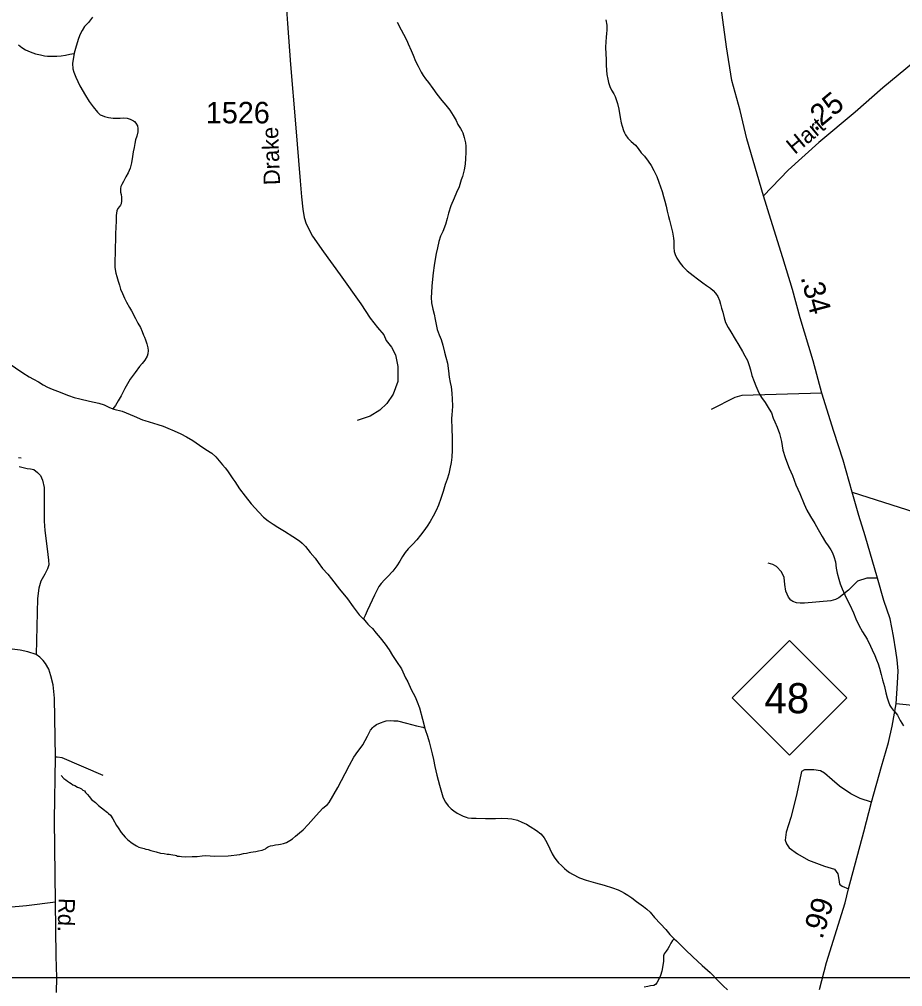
# Model space of a CAD drawing. Extents: x 2220236 to 2384410, y 720751 to 894131.
# Drawn here: x 2347089 to 2352224, y 825974 to 831598 of the extents above; entities that cross this region are included whole.
import ezdxf

# ---------------------------------------------------------------- set-up
doc = ezdxf.new("R2010")
doc.units = 0
doc.layers.add('Default', color=7, linetype='Continuous')

msp = doc.modelspace()

# ---------------------------------------------------------------- linework, layer by layer
at = {"layer": 'Default'}
for points in [[(2351414.5, 830571.2), (2351317.3, 830903.8), (2351280, 831067.6), (2351231.4, 831242.8), (2351198.9, 831437.5), (2351157.3, 831753.6), (2351143.3, 831903.8), (2351127.6, 832069.6), (2351098, 832303.9), (2351083.4, 832428), (2351063.9, 832539.2), (2351050, 832602.1), (2351035.2, 832658), (2351009.9, 832738.3), (2350975, 832832.5), (2350950.5, 832884.9), (2350905.2, 832963.5), (2350786.5, 833141.5), (2350633, 833382.4), (2350481.2, 833611.1), (2350284.8, 833885.4)], [(2348631, 831820), (2348648.5, 831573.8), (2348665.9, 831334.7), (2348693.8, 830990.7), (2348721.7, 830659.1), (2348728.7, 830566.5), (2348737.4, 830494.9), (2348744.4, 830446.1), (2348756.6, 830409.4), (2348792.4, 830337.8), (2348856.1, 830245.3), (2348953.8, 830112.6), (2349073.3, 829943.3), (2349127.4, 829861.2), (2349171.6, 829805.7), (2349208.2, 829763.8), (2349221.6, 829730.3), (2349253.1, 829692.4), (2349274.6, 829647.7), (2349289.5, 829579.8), (2349289.5, 829492), (2349261.4, 829419.1), (2349225, 829364.5), (2349183.6, 829324.7), (2349128.9, 829291.6), (2349052.7, 829265.1)], [(2347514.3, 831610.1), (2347490.6, 831579.6), (2347467, 831555.7), (2347453.5, 831533.1), (2347441.5, 831511.3), (2347432, 831487), (2347423.9, 831461.3), (2347414.7, 831428.8), (2347407, 831400.6), (2347406.8, 831398.9)], [(2349285.3, 831580.8), (2349307.7, 831537.4), (2349321.9, 831511.7), (2349340.5, 831475.7), (2349348.5, 831456.4), (2349367.2, 831416.1), (2349377.4, 831390.3), (2349391.7, 831354.7), (2349406.7, 831324.8), (2349424.5, 831291.1), (2349436.8, 831271.3), (2349449.1, 831251.1), (2349467.4, 831229.8), (2349491.7, 831195.4), (2349516.1, 831161.9), (2349544.5, 831126.3), (2349568.9, 831098.4), (2349591.4, 831069.2), (2349611.7, 831038.8), (2349628, 831008.9), (2349638.4, 830987.4), (2349652.5, 830963.3), (2349660.7, 830949.6), (2349666.7, 830937.7), (2349675.1, 830910.1), (2349681.6, 830879.8), (2349683.7, 830860.2), (2349684.2, 830824.2), (2349682.7, 830788), (2349681, 830756.1), (2349675.5, 830723.7), (2349665.9, 830683.9), (2349658.2, 830663.9), (2349644.8, 830623.3), (2349631, 830591.6), (2349615.6, 830558.8), (2349598.1, 830513.1), (2349584.4, 830470.5), (2349576.8, 830440.7), (2349565.4, 830405.1), (2349549.7, 830364.1), (2349538, 830336.7), (2349526.5, 830305.7), (2349518.7, 830270.2), (2349511.3, 830236.1), (2349505.7, 830204.1), (2349499.7, 830166.7), (2349494.5, 830123.8), (2349491.1, 830087.6), (2349487.5, 830047.4), (2349484.1, 830009.5), (2349482.3, 829981.6), (2349484.6, 829949.5), (2349493, 829913.7), (2349499.4, 829883.8), (2349505.9, 829853.5), (2349512.1, 829823.6), (2349518.5, 829794.3), (2349528.9, 829764.2), (2349541.2, 829736.2), (2349549.8, 829704.3), (2349560, 829662.1), (2349568.4, 829634.5), (2349577.1, 829598.8), (2349583.5, 829554.7), (2349588, 829516.5), (2349594.1, 829487.2), (2349598.8, 829461.2), (2349602.9, 829425.2), (2349605.3, 829389.2), (2349605.9, 829350.5), (2349604.3, 829319.3), (2349602.4, 829301.1), (2349600.8, 829274.8), (2349603.5, 829216.8), (2349604, 829165), (2349605, 829092.8), (2349603.3, 829052.7), (2349599.7, 829021.4), (2349592.3, 828985), (2349584.7, 828955.1), (2349575.1, 828924.2), (2349563.3, 828892.5), (2349551.8, 828852), (2349538.3, 828812.1), (2349524.8, 828773.8), (2349511.3, 828742.1), (2349493.7, 828709.2), (2349477.8, 828679), (2349460.2, 828651.3), (2349440.6, 828624.9), (2349421, 828598.9), (2349399.1, 828572.4), (2349375.6, 828546.1), (2349349.8, 828519.5), (2349332, 828497.4), (2349316.2, 828473.8)], [(2350499.1, 831596), (2350503.7, 831563.4), (2350503.6, 831549.6), (2350503.9, 831535.5), (2350502.7, 831515.1), (2350500.3, 831493.6), (2350498.7, 831468), (2350497.1, 831436.1), (2350497.4, 831395.7), (2350499.3, 831366.2), (2350500.4, 831331.8), (2350502.6, 831301.7), (2350504.9, 831277.8), (2350509.3, 831250.1), (2350513.4, 831229.9), (2350521.8, 831208), (2350532.2, 831186.4), (2350544.3, 831164.6), (2350552.4, 831150.1), (2350558.7, 831132.4), (2350566.9, 831109.1), (2350573.5, 831076.5), (2350582.1, 831026.6), (2350588.3, 830996.7), (2350592.7, 830977.2), (2350600.9, 830951.3), (2350607.4, 830937.4), (2350613.2, 830925.5), (2350625.4, 830907), (2350645.6, 830887.4), (2350670.1, 830866.1), (2350686.3, 830846.4), (2350704.3, 830822.6), (2350722.6, 830802.6), (2350745.1, 830772.4), (2350761.5, 830748.4), (2350777.8, 830718.9), (2350794.1, 830683.4), (2350806.5, 830651.1), (2350825.2, 830596.1), (2350833.9, 830567.6), (2350841.9, 830541.6), (2350848.3, 830511.7), (2350854.5, 830482.4), (2350862.9, 830452.2), (2350869.1, 830430.5), (2350875.6, 830400.2), (2350886, 830360.6), (2350892.4, 830324.8), (2350893.1, 830307.4), (2350892.9, 830272.3), (2350895.6, 830248.4), (2350901.5, 830230.6), (2350911.9, 830209.1), (2350930.2, 830180.9), (2350946.4, 830161.2), (2350970.8, 830135), (2351007, 830107.9), (2351031.4, 830089.9), (2351061.5, 830066.5), (2351083.8, 830051), (2351106.1, 830034.8), (2351122.1, 830021.4), (2351136.2, 830006.5), (2351148.5, 829987.3), (2351158.9, 829963.8), (2351165.1, 829942.1), (2351171.3, 829917.7), (2351177.8, 829895.6), (2351186.1, 829861.5), (2351194.4, 829835.6), (2351208.7, 829806), (2351225.2, 829780.4), (2351249.5, 829738.7), (2351272, 829702.6), (2351292.5, 829667.3), (2351306.7, 829641.6), (2351321, 829613.7), (2351331.3, 829586.2), (2351339.6, 829560.3), (2351348.1, 829527.8), (2351360.4, 829492.2), (2351371, 829466.4), (2351381.2, 829440.5), (2351391.3, 829418.6), (2351403.6, 829398.8), (2351424.1, 829370.7), (2351448.4, 829330.7), (2351460.8, 829309.2), (2351471.2, 829279.1), (2351481.3, 829257.5), (2351493.7, 829225.9), (2351508.3, 829189.7), (2351518.7, 829144.2), (2351528.3, 829093.7), (2351540, 829049.9), (2351554.2, 829014.3)], [(2347083.4, 831449.1), (2347102.3, 831435.1), (2347124.2, 831421.2), (2347150.6, 831409.8), (2347182.9, 831398), (2347211.1, 831390.9), (2347235, 831386.3), (2347253.1, 831384.4), (2347275.1, 831383.1), (2347307, 831383.4), (2347331.1, 831386), (2347356.9, 831390.3), (2347383, 831394.7), (2347404.8, 831398.9), (2347406.8, 831398.9)], [(2352387.7, 831430.4), (2352108.2, 831200), (2351947.9, 831058.2), (2351736, 830881.6), (2351558.8, 830720.4), (2351414.5, 830571.2)], [(2347406.8, 831398.9), (2347401.2, 831366.9), (2347397.7, 831340.5), (2347399.8, 831311), (2347406.3, 831290.6), (2347416.9, 831262.5), (2347428.8, 831236.7), (2347441, 831211), (2347473.8, 831155.5), (2347494.3, 831119.6), (2347518.5, 831090.1), (2347543.1, 831058.2), (2347559.2, 831042.5), (2347569.2, 831039), (2347583.2, 831033), (2347607.4, 831027.4), (2347633.5, 831023.5), (2347659.4, 831023.6), (2347675.5, 831023.6), (2347695.5, 831024.4), (2347715.6, 831022.6), (2347733.5, 831018.4), (2347751.6, 831008.7), (2347757.7, 831004.7), (2347765.9, 830995.1), (2347776.1, 830979.1), (2347778.1, 830962.8), (2347776.6, 830943.1), (2347770.7, 830919.2), (2347764.1, 830896.6), (2347759.4, 830875.1), (2347755.7, 830852.9), (2347749.8, 830827.1), (2347746.3, 830800.7), (2347740.6, 830764.4), (2347733, 830732.9), (2347721.4, 830704.5), (2347707.5, 830682.6), (2347693.8, 830655.8), (2347684, 830638.3), (2347678.3, 830625.6), (2347676.5, 830614), (2347676.6, 830604.2), (2347676.7, 830593.7), (2347680.8, 830579.7), (2347683.1, 830564.4), (2347683.4, 830542.1), (2347681.4, 830525.6), (2347677.5, 830518.2), (2347671.6, 830509.8), (2347661.9, 830497.9), (2347655.8, 830485.2), (2347652.4, 830457.1), (2347650.7, 830425.9), (2347649, 830387.4), (2347647.4, 830353.5), (2347648, 830315.8), (2347646.5, 830273.1), (2347644.9, 830237.9), (2347643.4, 830195.2), (2347643.8, 830154.2), (2347650.4, 830121.6), (2347654.4, 830102.1), (2347662.7, 830076.2), (2347671.3, 830051.9), (2347677.5, 830028.2), (2347687.7, 830004), (2347700, 829975.9), (2347712.3, 829954.1), (2347728.7, 829923), (2347741, 829902.8), (2347763.5, 829858.7), (2347777.8, 829831.4), (2347792.3, 829805.8), (2347801.7, 829783.8), (2347810.5, 829761.2), (2347815.9, 829749.3), (2347821.1, 829735.4), (2347829.2, 829712.1), (2347835.5, 829687.7), (2347837.8, 829672.1), (2347835.9, 829653.9), (2347832.2, 829640), (2347818.4, 829617.1), (2347802.4, 829597.7), (2347786.8, 829579.1), (2347761.2, 829545.2), (2347733.6, 829506.3), (2347702.3, 829452.5), (2347680.8, 829409.6), (2347663.3, 829379.4), (2347647.4, 829351.8), (2347632.7, 829333.1)], [(2351930.9, 828848.7), (2351877.4, 829034.1), (2351823.9, 829201.2), (2351754.2, 829423.5), (2351703.9, 829611.6), (2351627.7, 829863.1), (2351584, 830026.9), (2351526.4, 830211.1), (2351456.7, 830434.9), (2351414.5, 830571.2)], [(2346882.8, 829683.9), (2346920.7, 829664.1), (2346969.2, 829633.3), (2347023.8, 829600.4), (2347065.3, 829572.5), (2347108.5, 829543.1), (2347144.9, 829519), (2347171.1, 829505.3), (2347199.3, 829490), (2347227.2, 829472.5), (2347251.4, 829458.7), (2347279.8, 829446.7), (2347309.8, 829435.5), (2347374.2, 829410.2), (2347406.8, 829400.1), (2347440.3, 829390.9), (2347496.7, 829377.5), (2347550.3, 829366.5), (2347580.9, 829356.3), (2347609, 829342.7), (2347632.7, 829333.1)], [(2351754.2, 829423.5), (2351288.9, 829410.5), (2351249.2, 829399.9), (2351109.8, 829330.2)], [(2347632.7, 829333.1), (2347637, 829331.7), (2347685.5, 829319.6), (2347755.9, 829290.6), (2347803.7, 829270.2), (2347818, 829265.2), (2347894.4, 829242.1), (2347924, 829232.5), (2347952.7, 829221.5), (2347988.8, 829205.6), (2348026.9, 829188.4), (2348061.1, 829170.1), (2348097.5, 829148.7), (2348135.9, 829123), (2348172.1, 829097.6), (2348208.4, 829076.1), (2348230.6, 829054.7), (2348251, 829030.9), (2348269.3, 829008.6), (2348285.4, 828991.2), (2348299.6, 828973.1), (2348317.9, 828943.3), (2348330.1, 828925.8), (2348340.5, 828911.4), (2348368.9, 828868.3), (2348401.2, 828825.3), (2348436.1, 828780.8), (2348480.8, 828731.7), (2348508.9, 828703.3), (2348535.3, 828682.4), (2348563.4, 828662.3), (2348592, 828644.4), (2348630.1, 828621.3), (2348678.2, 828591.5), (2348716.7, 828565.8), (2348732.7, 828552.7), (2348753.2, 828532.8), (2348779.5, 828498.8), (2348807.8, 828465.5), (2348826.2, 828440), (2348850.6, 828405.5), (2348881.2, 828372.3), (2348903.3, 828344.6), (2348950.1, 828284.9), (2348996.7, 828227.7), (2349029.4, 828182.4), (2349063.8, 828136.2), (2349088.1, 828112.6), (2349089.1, 828111.7)], [(2347099.4, 829046.6), (2347083.2, 829048.3)], [(2347088, 828998), (2347133.9, 828987.1), (2347153.4, 828984.9), (2347173.5, 828980.6), (2347193.4, 828963.9), (2347211.2, 828946.1), (2347222.6, 828918.5), (2347232.3, 828876.3), (2347232.3, 828772.5), (2347232.3, 828680), (2347237.2, 828626.5), (2347250.1, 828519.4), (2347258.2, 828452.9), (2347259.9, 828425.4), (2347251.8, 828402.6), (2347237.2, 828371.8), (2347212.9, 828331.3), (2347201.5, 828290.7), (2347195, 828230.7), (2347186, 827904.7)], [(2351554.2, 829014.3), (2351564.5, 828988.5), (2351583.2, 828946.6), (2351603.9, 828890.7), (2351626.3, 828841.7), (2351651.1, 828779.4), (2351667.7, 828743.9), (2351687.9, 828706.4), (2351712.5, 828666.3), (2351733, 828632.7), (2351755.3, 828591), (2351775.8, 828557.3), (2351790, 828537.2), (2351806.4, 828513.3), (2351816.7, 828495.6), (2351824.7, 828475.6), (2351833.2, 828443.8), (2351837.7, 828407.9), (2351844.1, 828378), (2351852.4, 828343.8), (2351860.8, 828316.3), (2351873.2, 828286.3), (2351895.6, 828234.7), (2351916.3, 828194.5), (2351938.9, 828147.2), (2351951.1, 828113.2), (2351969.8, 828075.2), (2351990, 828037.6), (2352016.8, 827993.4), (2352037.1, 827954.2), (2352047.5, 827932.3), (2352061.6, 827900.1), (2352072.2, 827874.3), (2352080.7, 827851.6), (2352088.6, 827825.1), (2352099, 827788.4), (2352107.5, 827756.9), (2352117.9, 827718.6), (2352126.3, 827682.8), (2352134.7, 827653), (2352140.9, 827629.3), (2352149.3, 827609.3), (2352156.7, 827597.1), (2352169.5, 827581.2), (2352177.8, 827571.7), (2352194, 827552), (2352210.3, 827522.2), (2352228.7, 827490.1)], [(2351741.2, 825957.2), (2351781.4, 826113.7), (2351889.1, 826460.4), (2351908.6, 826543.1), (2351999, 826874.5), (2352042.3, 827046.8), (2352101.1, 827254.1), (2352141.6, 827393.6), (2352162.7, 827487.7), (2352187, 827617.5), (2352194.3, 827738.3), (2352197.5, 827809.7), (2352192.7, 827873), (2352184.6, 827926.5), (2352170, 828010.9), (2352150.5, 828111.4), (2352114.9, 828218.5), (2352077.6, 828348.3), (2352005.4, 828595.7), (2351969.8, 828712.5), (2351930.9, 828848.7)], [(2351930.9, 828848.7), (2353109.5, 828472.4)], [(2349316.2, 828473.8), (2349300.6, 828446.9), (2349282.9, 828420.9), (2349259.3, 828388.7), (2349229.7, 828356.4), (2349211.8, 828338.2), (2349192.3, 828317.7), (2349178.5, 828300.1), (2349168.5, 828280), (2349153, 828249.8), (2349139.4, 828221.4), (2349125.6, 828191.3), (2349110.1, 828159.5), (2349098.5, 828131.1), (2349089.1, 828111.7)], [(2352077.6, 828348.3), (2352016, 828348.3), (2351960.9, 828332.1), (2351909.3, 828278.5), (2351853.7, 828233.8), (2351833.9, 828225.6), (2351806, 828217.3), (2351654.3, 828203.5), (2351628.3, 828203.2), (2351606.2, 828204.9), (2351586.1, 828212.7), (2351574.2, 828220.6), (2351559.8, 828238.4), (2351545.4, 828272.3), (2351539, 828312.2), (2351534.6, 828352.1), (2351520.2, 828385.9), (2351489.7, 828417.5), (2351469.6, 828429.2), (2351441.5, 828436.9)], [(2349089.1, 828111.7), (2349104.3, 828092.6), (2349114.6, 828080.9), (2349123.9, 828071.4), (2349141, 828055.7), (2349163.4, 828029.4), (2349185.5, 828001.7), (2349216.2, 827965.9), (2349238.6, 827932.3), (2349259, 827898.7), (2349277.2, 827870.9), (2349281.3, 827865.1), (2349309.7, 827821.3), (2349334.5, 827769.8), (2349346.6, 827745.7), (2349367.1, 827702.2), (2349389.9, 827657.9), (2349401.3, 827629.8), (2349414.5, 827594.2), (2349433.3, 827528.4), (2349446.3, 827476.4)], [(2347304.4, 825939.4), (2347307.3, 826026.5), (2347302.4, 826150.2), (2347298.5, 826464.4), (2347293.3, 826943.6), (2347298.5, 827307.6), (2347293.3, 827650.6), (2347285.4, 827729.2), (2347272.6, 827781.4), (2347259.6, 827819.6), (2347240.9, 827852.7), (2347227.9, 827870.8), (2347207.7, 827888.8), (2347186, 827904.7), (2347137, 827920.9), (2347094, 827929.8), (2347047, 827936.3)], [(2353066.5, 827533.9), (2352990.3, 827530.7), (2352635.1, 827569.9), (2352319.9, 827604.5), (2352187, 827617.5)], [(2349130, 827465.1), (2349143.8, 827481.4), (2349149.8, 827487.2), (2349165.8, 827497.1), (2349187.6, 827507.8), (2349209.6, 827515.9), (2349221.6, 827519.7), (2349247.5, 827521.8), (2349265.6, 827519.9), (2349287.6, 827518.5), (2349339.7, 827506.5), (2349397.7, 827490.8), (2349433.9, 827481.8), (2349446.3, 827476.4)], [(2349446.3, 827476.4), (2349448.2, 827469.2), (2349460.7, 827429.4), (2349470.8, 827397), (2349479.3, 827365.5), (2349487.8, 827327.1), (2349496.1, 827294), (2349504.6, 827253.9), (2349515.2, 827203.5), (2349532, 827146.1), (2349542.5, 827105.5), (2349550.8, 827077.9), (2349557.5, 827060.8), (2349565.3, 827046.4), (2349581.6, 827025), (2349599.7, 827006.7), (2349613.9, 826996.8), (2349633.8, 826982.9), (2349668, 826965.2), (2349686.7, 826958.8), (2349696.3, 826955.9), (2349717.7, 826954.1), (2349744.4, 826952.9), (2349798.3, 826950.9), (2349856.3, 826951.6), (2349894.4, 826952.5), (2349928.9, 826952.3), (2349952.3, 826948.9), (2349984.4, 826941.4), (2350010.5, 826930), (2350036.9, 826917.9), (2350059.2, 826904.1), (2350095.2, 826882.6), (2350119.6, 826863.2), (2350131.6, 826849.6), (2350139.9, 826839.4), (2350156.2, 826811.2), (2350172.7, 826775.8), (2350187.1, 826746.2), (2350198.3, 826727.6), (2350208.4, 826713.3), (2350223.6, 826694.2), (2350239.7, 826678.4), (2350243.8, 826674.7), (2350257.8, 826660.5), (2350272.1, 826648.6), (2350287.3, 826637.7), (2350304.5, 826626.9), (2350344.7, 826607.2), (2350384.7, 826592.5), (2350439.2, 826576.6), (2350489.3, 826563.3), (2350537.5, 826547.8), (2350569.5, 826536), (2350589.6, 826526.3), (2350607.7, 826517.2), (2350625.8, 826506.5), (2350650.2, 826489.4), (2350676.3, 826469.8), (2350716.8, 826440.3), (2350736.8, 826424.7), (2350755.3, 826406.7), (2350781.5, 826376.6), (2350815.8, 826339.3), (2350846.4, 826305.4), (2350870.9, 826277.6), (2350891.1, 826256.4), (2350895.9, 826252.3)], [(2347332, 827200.5), (2347348, 827184.8), (2347358.2, 827177), (2347368.1, 827168.2), (2347380.2, 827160.5), (2347390.3, 827154.3), (2347400.5, 827146.5), (2347410.5, 827143), (2347426.3, 827132.8), (2347438.6, 827129.4), (2347450, 827123.9), (2347458.5, 827117.1), (2347466.6, 827111.5), (2347472.8, 827103.5), (2347484.8, 827091.9), (2347494.8, 827079.8), (2347509, 827061.7), (2347531.1, 827043.6), (2347549.5, 827026.3), (2347583.7, 827000.8), (2347593.6, 826992), (2347601.7, 826986.7), (2347607.8, 826980.4), (2347617.7, 826971), (2347632.1, 826948.6), (2347654.3, 826910.8), (2347662.4, 826897.3), (2347680.6, 826869.2), (2347703, 826843.2), (2347719.1, 826827.4), (2347745.2, 826807.8), (2347759.4, 826797.9), (2347769.5, 826791.7), (2347783.5, 826785.7), (2347813.4, 826776.1), (2347823.7, 826773.3), (2347837.6, 826770.6), (2347853.6, 826766.3), (2347883.5, 826757), (2347909.7, 826750.5), (2347929.8, 826747.4), (2347947.6, 826744.9), (2347959.8, 826743.7), (2347969.8, 826741.5), (2347981.7, 826739.7), (2347993.9, 826737.6), (2348001.9, 826735.6), (2348007.9, 826733.2), (2348019.7, 826732), (2348031.9, 826730.2), (2348056, 826728), (2348094, 826730.2), (2348121.9, 826730.6), (2348151.9, 826735.2), (2348173.2, 826736), (2348223.9, 826731.5), (2348301.9, 826733.7), (2348369.8, 826742.4), (2348391.9, 826748.9), (2348409.9, 826750.6), (2348423.9, 826752.8), (2348433.7, 826754.9), (2348447.7, 826757.1), (2348463.7, 826759.4), (2348479.6, 826763.3), (2348499.8, 826767.4), (2348510.8, 826771.2), (2348519.5, 826775.5), (2348525.5, 826780), (2348531.6, 826784.2), (2348539.3, 826787.8), (2348549.3, 826792.4), (2348561.4, 826794.6), (2348577.3, 826798.5), (2348595.2, 826800.9), (2348607.3, 826803), (2348625.2, 826807), (2348641.4, 826812.6), (2348661.3, 826823.3), (2348677, 826832.8), (2348695, 826849.3), (2348716.9, 826867.2), (2348738.8, 826885.5), (2348768.4, 826916.3), (2348814.2, 826968), (2348853.8, 827012.3), (2348879.5, 827033.1), (2348889.5, 827045), (2348940.8, 827131.8), (2348982.1, 827213.9), (2349007.7, 827261.5), (2349033.3, 827308.5), (2349057, 827340.7), (2349071, 827358.6), (2349084.6, 827378.9), (2349112.3, 827430.9), (2349130, 827465.1)], [(2347575.6, 827200.9), (2347337.7, 827305.1), (2347309, 827307.6), (2347298.5, 827307.6)], [(2352042.3, 827046.8), (2351976.7, 827068.7), (2351923.2, 827095.5), (2351857.5, 827139.3), (2351813.7, 827175.8), (2351770, 827214.7), (2351745.6, 827229.3), (2351706.7, 827234.2), (2351653.2, 827234.2), (2351636.2, 827224.5), (2351633.8, 827214.7), (2351626.5, 827178.2), (2351604.6, 827078.5), (2351573, 826956.8), (2351546.2, 826871.6), (2351541.4, 826825.4), (2351548.7, 826803.5), (2351563.3, 826781.6), (2351611.9, 826745.1), (2351677.5, 826708.6), (2351770, 826674.5), (2351828.3, 826657.5), (2351847.8, 826630.7), (2351852.6, 826596.7), (2351857.5, 826569.9), (2351872.1, 826557.7), (2351908.6, 826543.1)], [(2347298.5, 826464.4), (2347131, 826443.4), (2346824.8, 826417.3), (2346523.9, 826385.8), (2346256.9, 826357), (2346133.9, 826328.2), (2345885.3, 826283.7), (2345682.1, 826240.9)], [(2350895.9, 826252.3), (2350885.5, 826241.4), (2350875.6, 826226.2), (2350865.8, 826207.8), (2350857.9, 826194.3), (2350848.3, 826179.8), (2350838.4, 826164), (2350834.3, 826153), (2350832.7, 826144), (2350832.9, 826121.7), (2350829.4, 826096.3), (2350823.5, 826063.3), (2350816, 826039), (2350802.1, 826008.9), (2350794.4, 825995.4), (2350786.6, 825986.9), (2350776.7, 825980.9), (2350758.4, 825978.5), (2350742.5, 825974.6), (2350720.6, 825970.4)], [(2350895.9, 826252.3), (2350909.1, 826240.7), (2350931.4, 826218.7), (2350961.9, 826187.1), (2351004.2, 826147.8), (2351058.8, 826096.5), (2351105.5, 826055.1), (2351152, 826007.8), (2351180.5, 825977.8), (2351204.7, 825955.8)], [(2346103.7, 826026.5), (2370568.5, 826026.5), (2370568.5, 816974.7), (2346103.7, 816974.7), (2346103.7, 826026.5)]]:
    msp.add_lwpolyline(points, dxfattribs=at)
msp.add_lwpolyline([(2351233.1, 827653.2), (2351566.1, 827986.2), (2351899.1, 827653.2), (2351566.1, 827320.2)], close=True, dxfattribs=at)

# ---------------------------------------------------------------- texts
for s, height, rotation, p in [('.25', 125, 39.8085, (2351715, 830941.9)), ('Hart', 95, 39.8085, (2351597.2, 830808.7)), ('Drake', 95, 92.0855, (2348604.9, 830635.8)), ('.34', 125, 284.9575, (2351629.7, 830098)), ('Rd.', 95, 267.9934, (2347317.7, 826490.2)), ('.99', 125, 72.738, (2351756.7, 826245))]:
    msp.add_text(s, height=height, rotation=rotation, dxfattribs=at).set_placement(p)
for s, height, p in [('1526', 125, (2348172.9, 830993.1)), ('48', 175, (2351420.2, 827563.5))]:
    msp.add_text(s, height=height, dxfattribs=at).set_placement(p)

doc.saveas('drawing.dxf')
